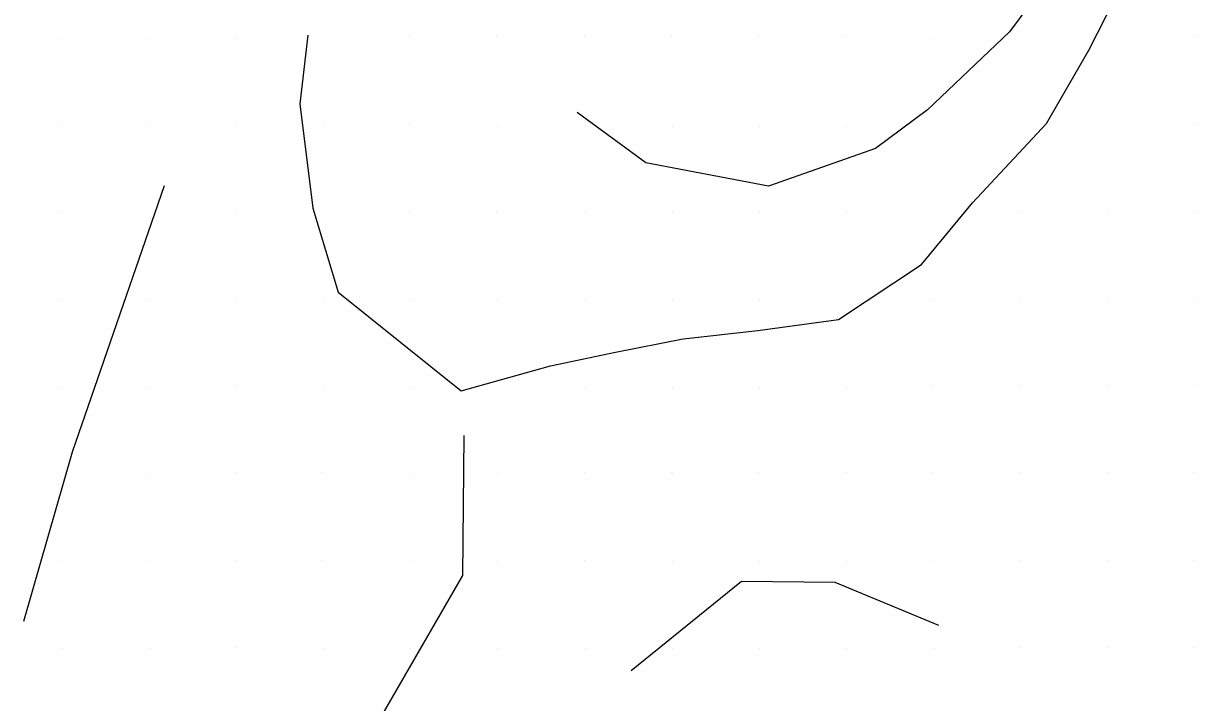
# Model space of a CAD drawing. Extents: x 1762120 to 1766775, y 709485 to 712965.
# Drawn here: x 1763095.6 to 1763229.9, y 712393.8 to 712471.7 of the extents above; entities that cross this region are included whole.
import ezdxf

# ---------------------------------------------------------------- set-up
doc = ezdxf.new("R2010")
doc.units = 0
doc.layers.add('Exist DTM QL2 LIDAR Elevation Point', color=7, linetype='Continuous')
doc.layers.add('PH Exist DTM Breakline', color=7, linetype='Continuous')

msp = doc.modelspace()

# ---------------------------------------------------------------- linework, layer by layer
at = {"layer": 'Exist DTM QL2 LIDAR Elevation Point'}
for p, q in [((1763100, 712470), (1763100, 712470)), ((1763110, 712470), (1763110, 712470)), ((1763120, 712470), (1763120, 712470)), ((1763139.87, 712470.15), (1763139.87, 712470.15)), ((1763149.87, 712470.15), (1763149.87, 712470.15)), ((1763159.87, 712470.15), (1763159.87, 712470.15)), ((1763169.88, 712470.15), (1763169.88, 712470.15)), ((1763179.88, 712470.15), (1763179.88, 712470.15)), ((1763189.88, 712470.15), (1763189.88, 712470.15)), ((1763200, 712470), (1763200, 712470)), ((1763229.88, 712470.15), (1763229.88, 712470.15)), ((1763139.87, 712460.15), (1763139.87, 712460.15)), ((1763229.88, 712460.15), (1763229.88, 712460.15)), ((1763100, 712460), (1763100, 712460)), ((1763110, 712460), (1763110, 712460)), ((1763120, 712460), (1763120, 712460)), ((1763130, 712460), (1763130, 712460)), ((1763150, 712460), (1763150, 712460)), ((1763160, 712460), (1763160, 712460)), ((1763170, 712460), (1763170, 712460)), ((1763180, 712460), (1763180, 712460)), ((1763190, 712460), (1763190, 712460)), ((1763100, 712450), (1763100, 712450)), ((1763120, 712450), (1763120, 712450)), ((1763139.87, 712450.15), (1763139.87, 712450.15)), ((1763149.87, 712450.15), (1763149.87, 712450.15)), ((1763160, 712450), (1763160, 712450)), ((1763170, 712450), (1763170, 712450)), ((1763180, 712450), (1763180, 712450)), ((1763190, 712450), (1763190, 712450)), ((1763210, 712450), (1763210, 712450)), ((1763219.88, 712450.15), (1763219.88, 712450.15)), ((1763229.88, 712450.15), (1763229.88, 712450.15)), ((1763100, 712440), (1763100, 712440)), ((1763110, 712440), (1763110, 712440)), ((1763119.87, 712440.15), (1763119.87, 712440.15)), ((1763130, 712440), (1763130, 712440)), ((1763140, 712440), (1763140, 712440)), ((1763150, 712440), (1763150, 712440)), ((1763160, 712440), (1763160, 712440)), ((1763170, 712440), (1763170, 712440)), ((1763180, 712440), (1763180, 712440)), ((1763200, 712440), (1763200, 712440)), ((1763209.88, 712440.15), (1763209.88, 712440.15)), ((1763219.88, 712440.15), (1763219.88, 712440.15)), ((1763229.88, 712440.15), (1763229.88, 712440.15)), ((1763100, 712430), (1763100, 712430)), ((1763110, 712430), (1763110, 712430)), ((1763119.87, 712430.15), (1763119.87, 712430.15)), ((1763130, 712430), (1763130, 712430)), ((1763140, 712430), (1763140, 712430)), ((1763160, 712430), (1763160, 712430)), ((1763170, 712430), (1763170, 712430)), ((1763180, 712430), (1763180, 712430)), ((1763190, 712430), (1763190, 712430)), ((1763199.88, 712430.15), (1763199.88, 712430.15)), ((1763209.88, 712430.15), (1763209.88, 712430.15)), ((1763219.88, 712430.15), (1763219.88, 712430.15)), ((1763229.88, 712430.15), (1763229.88, 712430.15)), ((1763110, 712420), (1763110, 712420)), ((1763119.87, 712420.15), (1763119.87, 712420.15)), ((1763129.87, 712420.15), (1763129.87, 712420.15)), ((1763140, 712420), (1763140, 712420)), ((1763150, 712420), (1763150, 712420)), ((1763159.87, 712420.15), (1763159.87, 712420.15)), ((1763169.88, 712420.15), (1763169.88, 712420.15)), ((1763170, 712420), (1763170, 712420)), ((1763179.88, 712420.15), (1763179.88, 712420.15)), ((1763189.88, 712420.15), (1763189.88, 712420.15)), ((1763199.88, 712420.15), (1763199.88, 712420.15)), ((1763209.88, 712420.15), (1763209.88, 712420.15)), ((1763219.88, 712420.15), (1763219.88, 712420.15)), ((1763229.88, 712420.15), (1763229.88, 712420.15)), ((1763100, 712410), (1763100, 712410)), ((1763110, 712410), (1763110, 712410)), ((1763119.87, 712410.14), (1763119.87, 712410.14)), ((1763129.87, 712410.14), (1763129.87, 712410.14)), ((1763140, 712410), (1763140, 712410)), ((1763150, 712410), (1763150, 712410)), ((1763159.87, 712410.14), (1763159.87, 712410.14)), ((1763160, 712410), (1763160, 712410)), ((1763170, 712410), (1763170, 712410)), ((1763180, 712410), (1763180, 712410)), ((1763190, 712410), (1763190, 712410)), ((1763200, 712410), (1763200, 712410)), ((1763209.88, 712410.14), (1763209.88, 712410.14)), ((1763219.88, 712410.14), (1763219.88, 712410.14)), ((1763229.88, 712410.14), (1763229.88, 712410.14)), ((1763100, 712400), (1763100, 712400)), ((1763110, 712400), (1763110, 712400)), ((1763119.87, 712400.14), (1763119.87, 712400.14)), ((1763130, 712400), (1763130, 712400)), ((1763140, 712400), (1763140, 712400)), ((1763150, 712400), (1763150, 712400)), ((1763160, 712400), (1763160, 712400)), ((1763170, 712400), (1763170, 712400)), ((1763180, 712400), (1763180, 712400)), ((1763190, 712400), (1763190, 712400)), ((1763200, 712400), (1763200, 712400)), ((1763209.88, 712400.14), (1763209.88, 712400.14)), ((1763219.88, 712400.14), (1763219.88, 712400.14)), ((1763229.88, 712400.14), (1763229.88, 712400.14))]:
    msp.add_line(p, q, dxfattribs=at)
at = {"layer": 'PH Exist DTM Breakline'}
for points in [[(1763128.19, 712470.34), (1763127.28, 712462.47), (1763128.76, 712450.5), (1763131.69, 712440.89), (1763145.78, 712429.58), (1763156.03, 712432.45), (1763163.49, 712434), (1763171.23, 712435.54), (1763179.8, 712436.48), (1763189.05, 712437.75), (1763198.56, 712444.05), (1763204.42, 712451.11), (1763212.9, 712460.21), (1763217.74, 712468.64), (1763222.79, 712478.58), (1763227.18, 712488.28)], [(1763215.64, 712480.18), (1763208.67, 712470.75), (1763199.24, 712461.8), (1763193.28, 712457.34), (1763181.03, 712453.05), (1763166.95, 712455.71), (1763159.07, 712461.49)], [(1763111.7, 712453.06), (1763101.17, 712422.54), (1763095.58, 712403.12)], [(1763146.09, 712424.43), (1763145.93, 712408.37), (1763135.68, 712390.64), (1763132.72, 712374.5), (1763132.5, 712359.84)], [(1763165.26, 712397.47), (1763177.94, 712407.72), (1763188.64, 712407.61), (1763200.52, 712402.67)]]:
    msp.add_lwpolyline(points, dxfattribs=at)

doc.saveas('drawing.dxf')
